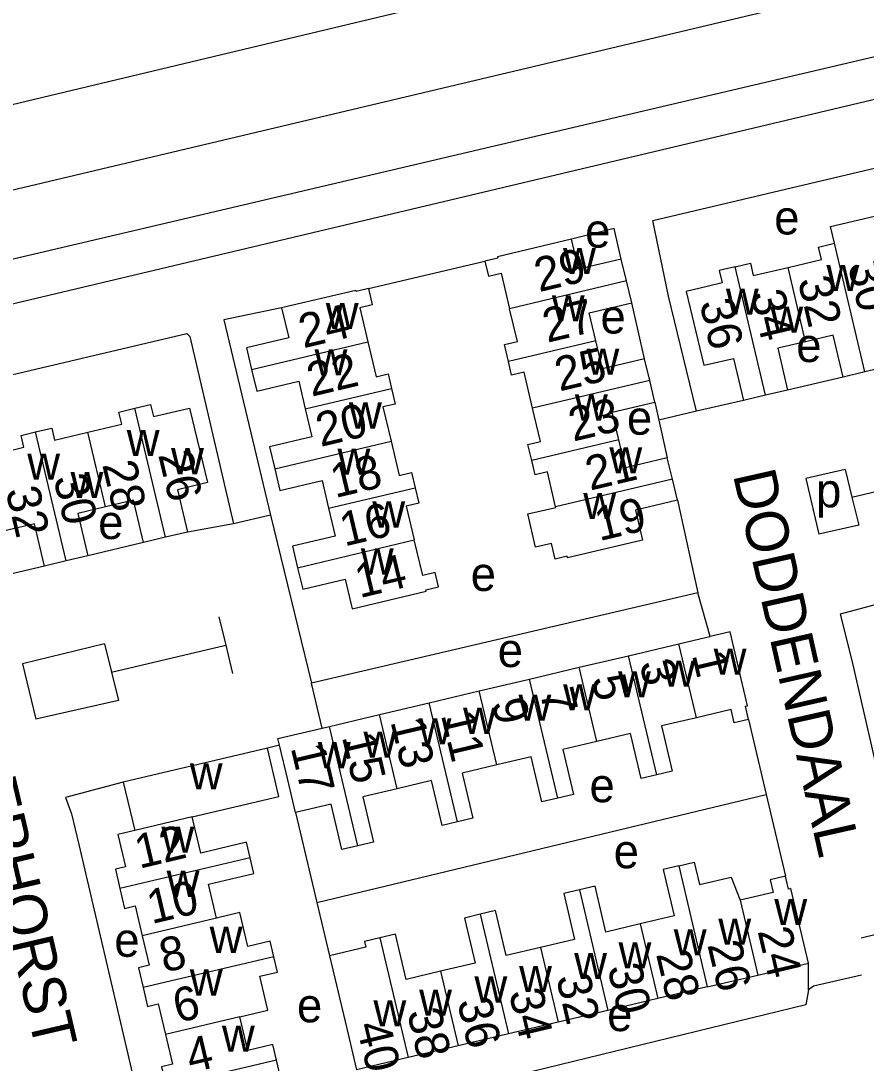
# Model space of a CAD drawing. Extents: x 157646 to 159241, y 379213 to 381217.
# Drawn here: x 158419.2 to 158518.7, y 380856.9 to 380979.6 of the extents above; entities that cross this region are included whole.
import ezdxf

# ---------------------------------------------------------------- set-up
doc = ezdxf.new("R2010")
doc.units = 0
for name, color, linetype in [('BLT_Basislijn', 7, 'Continuous'), ('BLT_Bebouwing', 7, 'Continuous'), ('BLT_Centroide', 7, 'Continuous'), ('BLT_Huisnummer', 7, 'Continuous'), ('BLT_Huisnummer_ tussenligend', 7, 'Continuous'), ('BLT_Onderverdeling_panden', 7, 'Continuous'), ('BLT_Straatnaam', 7, 'Continuous')]:
    doc.layers.add(name, color=color, linetype=linetype)

msp = doc.modelspace()

# ---------------------------------------------------------------- linework, layer by layer
at = {"layer": 'BLT_Basislijn'}
for p, q in [((158437.84, 380964.35), (158571.41, 380996.12)), ((158418.22, 380969.78), (158463.89, 380980.68)), ((158361.99, 380946.33), (158437.84, 380964.35)), ((158460.14, 380948.09), (158473.85, 380951.33)), ((158492.65, 380939.83), (158491.13, 380946.42)), ((158516.02, 380937.69), (158509.48, 380936.16)), ((158493.86, 380934.74), (158494.33, 380932.62)), ((158504.29, 380934.94), (158498.77, 380933.66)), ((158498.77, 380933.66), (158494.33, 380932.62)), ((158494.33, 380932.62), (158495.32, 380928.18)), ((158517.05, 380923.53), (158535.68, 380927.98)), ((158516.25, 380926.82), (158511.62, 380925.75)), ((158511.62, 380925.75), (158513.15, 380919.21)), ((158516.25, 380926.82), (158517.05, 380923.53)), ((158496.51, 380923.18), (158498.92, 380912.29)), ((158448.6, 380921.43), (158444.24, 380920.4)), ((158448.6, 380921.43), (158453.45, 380901.67)), ((158444.24, 380920.4), (158438.84, 380919.44)), ((158433.68, 380918.21), (158427.12, 380916.65)), ((158422.01, 380915.43), (158415.37, 380913.87)), ((158498.92, 380912.29), (158453.45, 380901.67)), ((158500.35, 380907.13), (158498.92, 380912.29)), ((158442.55, 380909.45), (158443.35, 380906.11)), ((158429.09, 380906.28), (158419.41, 380903.93)), ((158429.09, 380906.28), (158429.9, 380902.95)), ((158429.9, 380902.95), (158443.35, 380906.11)), ((158443.35, 380906.11), (158444.15, 380902.78)), ((158419.41, 380903.93), (158420.99, 380897.42)), ((158429.9, 380902.95), (158430.71, 380899.63)), ((158454.7, 380896.37), (158453.45, 380901.67)), ((158504.88, 380897.39), (158506.96, 380888.54)), ((158449.68, 380894.36), (158448.26, 380894.02)), ((158454.06, 380875.84), (158506.96, 380888.54)), ((158506.96, 380888.54), (158509.23, 380878.92)), ((158451.56, 380886.42), (158454.06, 380875.84)), ((158454.06, 380875.84), (158455.56, 380869.55)), ((158518.13, 380871.68), (158524.01, 380873.1)), ((158511.95, 380865.54), (158511.96, 380868.7))]:
    msp.add_line(p, q, dxfattribs=at)
for points in [[(158361.13, 380925.29), (158362.19, 380930.28), (158363.99, 380932.89), (158365.96, 380933.92), (158534.95, 380974.01), (158559.5, 380977.02), (158606.49, 380988.31), (158629.05, 380993.69), (158645.06, 380999.61), (158648.94, 380999.52), (158649.51, 380999.12), (158652.09, 380995.68), (158652.91, 380993.49)], [(158535.95, 380979.17), (158365.17, 380939.09), (158363.04, 380938.38)], [(158498.77, 380933.66), (158497.6, 380938.48), (158495.46, 380947.21), (158493.61, 380956.1), (158530.5, 380964.84), (158530.93, 380964.65), (158533.14, 380956.2)], [(158489.9, 380951.57), (158489.06, 380955.17), (158484.04, 380953.91)], [(158449.92, 380945.82), (158443.12, 380944.43), (158448.6, 380921.43)], [(158368.51, 380917.25), (158366.79, 380925.85), (158438.78, 380942.83), (158439.1, 380942.45), (158444.24, 380920.4)], [(158517.05, 380923.53), (158517.85, 380920.24), (158513.15, 380919.21)], [(158524.01, 380912.03), (158515.65, 380909.78), (158517.03, 380904.34), (158523.96, 380874.22), (158524.01, 380873.1)], [(158430.71, 380899.63), (158420.99, 380897.42)], [(158431.29, 380890.01), (158424.47, 380888.2), (158425.2, 380886.26), (158426.07, 380882.68), (158434.34, 380847.23)], [(158518.19, 380867.27), (158512.54, 380865.98), (158511.95, 380865.54)], [(158511.95, 380865.54), (158511.64, 380863.8), (158460.15, 380851.22), (158459.58, 380853.18)]]:
    msp.add_lwpolyline(points, dxfattribs=at)
at = {"layer": 'BLT_Bebouwing'}
for p, q in [((158490.52, 380949), (158489.9, 380951.57)), ((158491.13, 380946.42), (158490.52, 380949)), ((158493.26, 380937.29), (158492.65, 380939.83)), ((158518.57, 380938.29), (158516.02, 380937.69)), ((158521.13, 380938.9), (158518.57, 380938.29)), ((158493.86, 380934.74), (158493.26, 380937.29)), ((158506.89, 380935.55), (158504.29, 380934.94)), ((158509.48, 380936.16), (158506.89, 380935.55)), ((158495.92, 380925.68), (158495.32, 380928.18)), ((158496.51, 380923.18), (158495.92, 380925.68)), ((158436.26, 380918.82), (158433.68, 380918.21)), ((158438.84, 380919.44), (158436.26, 380918.82)), ((158424.56, 380916.04), (158422.01, 380915.43)), ((158427.12, 380916.65), (158424.56, 380916.04)), ((158490.76, 380904.89), (158496.69, 380906.29)), ((158484.95, 380903.52), (158490.76, 380904.89)), ((158479.1, 380902.14), (158484.95, 380903.52)), ((158473.19, 380900.74), (158479.1, 380902.14)), ((158467.31, 380899.35), (158473.19, 380900.74)), ((158461.46, 380897.97), (158467.31, 380899.35)), ((158455.57, 380896.57), (158461.46, 380897.97)), ((158454.7, 380896.37), (158455.57, 380896.57)), ((158448.26, 380894.02), (158431.29, 380890.01)), ((158431.29, 380890.01), (158432.63, 380884.31)), ((158505.97, 380867.29), (158511.96, 380868.7)), ((158500.03, 380865.91), (158505.97, 380867.29)), ((158500.03, 380865.91), (158494.19, 380864.53)), ((158494.19, 380864.53), (158488.33, 380863.14)), ((158488.33, 380863.14), (158482.46, 380861.76)), ((158482.46, 380861.76), (158476.61, 380860.37)), ((158476.61, 380860.37), (158470.71, 380858.98)), ((158470.71, 380858.98), (158464.83, 380857.59)), ((158464.83, 380857.59), (158458.73, 380856.14))]:
    msp.add_line(p, q, dxfattribs=at)
for points in [[(158515.01, 380953.43), (158514.54, 380955.4), (158520.39, 380956.78), (158521.19, 380953.37)], [(158484.04, 380953.91), (158475.32, 380951.84), (158475.36, 380951.68), (158473.85, 380951.33)], [(158489.9, 380951.57), (158484.87, 380950.38), (158484.04, 380953.91)], [(158509.53, 380950.59), (158513.46, 380951.51), (158513.11, 380952.98), (158515.01, 380953.43)], [(158473.85, 380951.33), (158474.27, 380949.56), (158475.76, 380949.92), (158476.75, 380945.73)], [(158503.32, 380950.67), (158501.43, 380950.22), (158501.77, 380948.77), (158500, 380948.35), (158497.56, 380947.77), (158499.63, 380939.07), (158500, 380939.16), (158503.13, 380939.85), (158504.29, 380934.94)], [(158503.32, 380950.67), (158505.1, 380951.09), (158505.44, 380949.62), (158509.53, 380950.59)], [(158460.14, 380948.09), (158458.69, 380947.75), (158458.65, 380947.89), (158449.92, 380945.82)], [(158460.14, 380948.09), (158460.6, 380946.17), (158459.14, 380945.82), (158460.09, 380941.84)], [(158449.92, 380945.82), (158450.76, 380942.32), (158445.79, 380941.14), (158446.39, 380938.59)], [(158476.62, 380939.5), (158476.14, 380941.5), (158477.67, 380941.86), (158476.75, 380945.73)], [(158486.9, 380941.94), (158486.12, 380945.23), (158491.13, 380946.42)], [(158460.09, 380941.84), (158461.06, 380937.73), (158462.46, 380938.07), (158462.87, 380936.35)], [(158492.65, 380939.83), (158487.68, 380938.65), (158486.9, 380941.94)], [(158511.59, 380941.85), (158508.32, 380941.08), (158509.48, 380936.16)], [(158516.02, 380937.69), (158514.86, 380942.62), (158511.59, 380941.85)], [(158479.47, 380934.01), (158478.46, 380938.25), (158477, 380937.9), (158476.62, 380939.5)], [(158446.39, 380938.59), (158447, 380936.04), (158451.93, 380937.21), (158452.7, 380933.93)], [(158462.87, 380936.35), (158463.3, 380934.51), (158461.84, 380934.17), (158462.8, 380930.15)], [(158432.64, 380934.01), (158434.5, 380934.46), (158434.84, 380933.03), (158439.09, 380934.04), (158441.18, 380925.26), (158437.65, 380924.42), (158438.84, 380919.44)], [(158489.62, 380930.28), (158488.84, 380933.55), (158493.86, 380934.74)], [(158427.12, 380931.2), (158431.12, 380932.15), (158430.78, 380933.57), (158432.64, 380934.01)], [(158452.7, 380933.93), (158453.48, 380930.66), (158448.49, 380929.47), (158449.11, 380926.9)], [(158479.37, 380927.85), (158478.91, 380929.76), (158480.4, 380930.11), (158479.47, 380934.01)], [(158415.41, 380928.42), (158419.58, 380929.42), (158419.25, 380930.82), (158420.95, 380931.22)], [(158420.95, 380931.22), (158422.86, 380931.68), (158423.2, 380930.26), (158427.12, 380931.2)], [(158462.8, 380930.15), (158463.76, 380926.11), (158465.23, 380926.46), (158465.65, 380924.66)], [(158495.32, 380928.18), (158490.4, 380927.01), (158489.62, 380930.28)], [(158449.11, 380926.9), (158449.72, 380924.33), (158454.68, 380925.51), (158455.46, 380922.24)], [(158482.17, 380922.41), (158481.2, 380926.51), (158479.77, 380926.17), (158479.37, 380927.85)], [(158465.65, 380924.66), (158466.09, 380922.83), (158464.6, 380922.48), (158465.54, 380918.51)], [(158433.68, 380918.21), (158432.49, 380923.2), (158429.21, 380922.42)], [(158429.21, 380922.42), (158425.93, 380921.64), (158427.12, 380916.65)], [(158455.46, 380922.24), (158456.24, 380918.97), (158451.21, 380917.78), (158451.81, 380915.24)], [(158496.51, 380923.18), (158491.56, 380922.01), (158492.39, 380918.49), (158483.58, 380916.39), (158483.54, 380916.59), (158482.12, 380916.25), (158481.68, 380918.11), (158479.82, 380917.67), (158478.9, 380921.57), (158482.19, 380922.35), (158482.17, 380922.41)], [(158422.01, 380915.43), (158420.82, 380920.41), (158417.5, 380919.62)], [(158451.81, 380915.24), (158452.41, 380912.71), (158457.4, 380913.9), (158458.24, 380910.4), (158466.95, 380912.47), (158466.91, 380912.65), (158468.4, 380913), (158468, 380914.68), (158466.53, 380914.33), (158465.54, 380918.51)], [(158504.88, 380897.39), (158504.52, 380898.93), (158504.78, 380899), (158502.73, 380907.7), (158500.35, 380907.13)], [(158496.69, 380906.29), (158499.99, 380907.08), (158500.35, 380907.13)], [(158498.74, 380897.59), (158494.64, 380896.62), (158495.9, 380891.31), (158494.07, 380890.88)], [(158504.88, 380897.39), (158503.21, 380897), (158502.85, 380898.56), (158498.74, 380897.59)], [(158449.68, 380894.36), (158449.49, 380895.14), (158454.7, 380896.37)], [(158494.07, 380890.88), (158492.25, 380890.45), (158491, 380895.73), (158487.01, 380894.79)], [(158439.39, 380885.92), (158449.6, 380888.33), (158449.41, 380889.15), (158448.26, 380894.02)], [(158451.56, 380886.42), (158450.64, 380890.27), (158449.68, 380894.36)], [(158487.01, 380894.79), (158483.02, 380893.85), (158484.27, 380888.56), (158482.42, 380888.12)], [(158482.42, 380888.12), (158480.56, 380887.68), (158479.31, 380892.99), (158475.24, 380892.04)], [(158475.24, 380892.04), (158471.18, 380891.08), (158472.44, 380885.76), (158470.62, 380885.33)], [(158470.62, 380885.33), (158468.81, 380884.9), (158467.56, 380890.19), (158463.52, 380889.23)], [(158463.52, 380889.23), (158459.49, 380888.28), (158460.75, 380882.95), (158458.89, 380882.51)], [(158458.89, 380882.51), (158457.02, 380882.07), (158455.76, 380887.41), (158451.56, 380886.42)], [(158446.23, 380881.09), (158445.8, 380882.94), (158440.4, 380881.66), (158439.39, 380885.92)], [(158432.63, 380884.31), (158430.64, 380883.84), (158431.54, 380880.03), (158430.35, 380879.75), (158430.89, 380877.47)], [(158442.25, 380874), (158441.31, 380877.98), (158446.67, 380879.24), (158446.23, 380881.09)], [(158496.67, 380880.15), (158498.49, 380880.58), (158499.12, 380877.94), (158502.85, 380878.83), (158503.89, 380876.11)], [(158496.67, 380880.15), (158494.84, 380879.72), (158496.13, 380874.26), (158492.12, 380873.31)], [(158509.23, 380878.92), (158507.43, 380878.49), (158507.78, 380877.03), (158503.89, 380876.11)], [(158511.96, 380868.7), (158509.87, 380877.47), (158509.58, 380877.4), (158509.23, 380878.92)], [(158430.89, 380877.47), (158431.44, 380875.14), (158432.69, 380875.44), (158433.52, 380871.93)], [(158484.98, 380877.33), (158483.13, 380876.89), (158484.41, 380871.49), (158480.39, 380870.54)], [(158492.12, 380873.31), (158488.1, 380872.36), (158486.82, 380877.76), (158484.98, 380877.33)], [(158449, 380869.46), (158448.57, 380871.29), (158445.96, 380870.67), (158445.01, 380874.67), (158442.25, 380874)], [(158473.28, 380874.45), (158471.44, 380874.01), (158472.7, 380868.7), (158468.64, 380867.74)], [(158480.39, 380870.54), (158476.37, 380869.59), (158475.11, 380874.88), (158473.28, 380874.45)], [(158433.52, 380871.93), (158434.34, 380868.45), (158433.06, 380868.14), (158433.61, 380865.82)], [(158461.5, 380871.68), (158459.68, 380871.25), (158459.84, 380870.58), (158455.56, 380869.55)], [(158468.64, 380867.74), (158464.58, 380866.78), (158463.32, 380872.11), (158461.5, 380871.68)], [(158444.99, 380862.39), (158448.3, 380863.15), (158447.36, 380867.15), (158449.43, 380867.64), (158449, 380869.46)], [(158455.56, 380869.55), (158457.58, 380861.01), (158458.73, 380856.14)], [(158433.61, 380865.82), (158434.13, 380863.6), (158435.4, 380863.9), (158436.24, 380860.32)], [(158449.32, 380857.27), (158448.88, 380859.11), (158445.93, 380858.41), (158444.99, 380862.39)], [(158436.24, 380860.32), (158437.08, 380856.79), (158435.8, 380856.48), (158436.34, 380854.2)], [(158447.83, 380850.48), (158446.82, 380854.73), (158449.75, 380855.43), (158449.32, 380857.27)]]:
    msp.add_lwpolyline(points, dxfattribs=at)
at = {"layer": 'BLT_Onderverdeling_panden'}
for p, q in [((158518.57, 380938.29), (158515.01, 380953.43)), ((158506.89, 380935.55), (158503.32, 380950.67)), ((158511.59, 380941.85), (158509.53, 380950.59)), ((158490.52, 380949), (158476.75, 380945.73)), ((158446.39, 380938.59), (158460.09, 380941.84)), ((158486.9, 380941.94), (158476.62, 380939.5)), ((158493.26, 380937.29), (158479.47, 380934.01)), ((158452.7, 380933.93), (158462.87, 380936.35)), ((158436.26, 380918.82), (158432.64, 380934.01)), ((158424.56, 380916.04), (158420.95, 380931.22)), ((158429.21, 380922.42), (158427.12, 380931.2)), ((158449.11, 380926.9), (158462.8, 380930.15)), ((158489.62, 380930.28), (158479.37, 380927.85)), ((158495.92, 380925.68), (158482.17, 380922.41)), ((158455.46, 380922.24), (158465.65, 380924.66)), ((158451.81, 380915.24), (158465.54, 380918.51)), ((158498.74, 380897.59), (158496.69, 380906.29)), ((158494.07, 380890.88), (158490.76, 380904.89)), ((158487.01, 380894.79), (158484.95, 380903.52)), ((158482.42, 380888.12), (158479.1, 380902.14)), ((158475.24, 380892.04), (158473.19, 380900.74)), ((158470.62, 380885.33), (158467.31, 380899.35)), ((158463.52, 380889.23), (158461.46, 380897.97)), ((158458.89, 380882.51), (158455.57, 380896.57)), ((158439.39, 380885.92), (158432.63, 380884.31)), ((158446.23, 380881.09), (158430.89, 380877.47)), ((158496.67, 380880.15), (158500.03, 380865.91)), ((158484.98, 380877.33), (158488.33, 380863.14)), ((158503.89, 380876.11), (158505.97, 380867.29)), ((158473.28, 380874.45), (158476.61, 380860.37)), ((158442.25, 380874), (158433.52, 380871.93)), ((158492.12, 380873.31), (158494.19, 380864.53)), ((158461.5, 380871.68), (158464.83, 380857.59)), ((158480.39, 380870.54), (158482.46, 380861.76)), ((158449, 380869.46), (158433.61, 380865.82)), ((158468.64, 380867.74), (158470.71, 380858.98)), ((158444.99, 380862.39), (158436.24, 380860.32)), ((158449.32, 380857.27), (158436.34, 380854.2))]:
    msp.add_line(p, q, dxfattribs=at)

# ---------------------------------------------------------------- texts
at = {"layer": 'BLT_Centroide'}
for s, p in [('e', (158507.91, 380954.47)), ('e', (158485.65, 380952.92)), ('w', (158483.05, 380949.81)), ('w', (158514.05, 380947.81)), ('w', (158502.22, 380945.03)), ('w', (158481.73, 380944.25)), ('w', (158455.12, 380943.34)), ('e', (158487.46, 380942.81)), ('w', (158507.45, 380942.89)), ('e', (158510.5, 380939.45)), ('w', (158453.8, 380937.88)), ('w', (158485.81, 380937.97)), ('w', (158484.45, 380932.56)), ('w', (158457.85, 380931.62)), ('e', (158490.57, 380930.9)), ('w', (158431.69, 380928.39)), ('w', (158488.5, 380926.34)), ('w', (158419.98, 380925.61)), ('w', (158436.91, 380926.25)), ('w', (158456.5, 380926.19)), ('w', (158425.08, 380923.44)), ('p', (158512.83, 380922.35)), ('w', (158485.43, 380920.97)), ('w', (158460.6, 380919.97)), ('e', (158428.33, 380918.62)), ('w', (158459.25, 380914.44)), ('e', (158472.18, 380912.51)), ('e', (158475.36, 380903.55)), ('w', (158500.78, 380902.66)), ('w', (158494.75, 380901.25)), ('w', (158489.52, 380899.98)), ('w', (158483.06, 380898.45)), ('w', (158477.8, 380897.23)), ('w', (158471.28, 380895.69)), ('w', (158466.05, 380894.45)), ('w', (158459.55, 380892.89)), ('w', (158454.19, 380891.64)), ('w', (158439.11, 380889.16)), ('e', (158486.16, 380887.64)), ('w', (158435.77, 380881.69)), ('e', (158489.01, 380879.87)), ('w', (158436.39, 380876.5)), ('w', (158507.92, 380873.17)), ('w', (158441.45, 380869.91)), ('w', (158501.33, 380870.86)), ('e', (158430.23, 380869.45)), ('w', (158496.08, 380869.61)), ('w', (158489.58, 380868.08)), ('w', (158484.36, 380866.83)), ('w', (158477.88, 380865.3)), ('w', (158439.12, 380864.88)), ('w', (158472.62, 380864.06)), ('w', (158466.11, 380862.52)), ('e', (158451.73, 380861.74)), ('w', (158460.73, 380861.25)), ('e', (158488.24, 380860.7)), ('w', (158442.9, 380858.28))]:
    msp.add_text(s, height=4, dxfattribs=at).set_placement(p)
at = {"layer": 'BLT_Huisnummer'}
for s, rotation, p in [('29', 13.3588, (158480.22, 380947.67)), ('30', 283.2599, (158516.56, 380950.9)), ('36', 283.3601, (158499.09, 380946.44)), ('24', 13.3712, (158452.48, 380941.06)), ('23', 13.3664, (158484.24, 380930.08)), ('26', 283.4046, (158435.38, 380928.55)), ('18', 13.354, (158456.22, 380923.43)), ('30', 283.4046, (158423.04, 380925.79)), ('19', 13.3611, (158487.32, 380918.36)), ('14', 13.3661, (158459.1, 380911.65)), ('1', 283.3047, (158498.21, 380905)), ('5', 283.3047, (158486.37, 380902.21)), ('9', 283.3047, (158474.63, 380899.42)), ('13', 283.3047, (158462.72, 380897.15)), ('17', 283.3047, (158450.98, 380894.08)), ('12', 13.2946, (158433.17, 380879.8)), ('24', 283.2929, (158505.93, 380872.49)), ('28', 283.2958, (158493.98, 380869.78)), ('32', 283.3034, (158482.2, 380867.03)), ('6', 13.2946, (158437.68, 380861.65)), ('36', 283.305, (158470.57, 380864.19)), ('40', 283.2969, (158458.7, 380861.39))]:
    msp.add_text(s, height=4, rotation=rotation, dxfattribs=at).set_placement(p)
at = {"layer": 'BLT_Huisnummer_ tussenligend'}
for s, rotation, p in [('32', 283.2599, (158510.66, 380949.09)), ('34', 283.2599, (158505.11, 380947.49)), ('27', 13.3664, (158481.19, 380941.71)), ('22', 13.354, (158453.44, 380935.36)), ('25', 13.3664, (158482.63, 380935.98)), ('20', 13.354, (158454.5, 380929.45)), ('21', 13.3611, (158486.23, 380924.31)), ('28', 283.4046, (158428.79, 380927.39)), ('32', 283.4046, (158417.4, 380924.34)), ('16', 13.3661, (158457.31, 380917.73)), ('3', 283.3047, (158492.03, 380904.01)), ('7', 283.3047, (158480.29, 380900.61)), ('11', 283.3047, (158468.66, 380897.93)), ('15', 283.3047, (158457, 380895.36)), ('10', 13.2946, (158434.62, 380873.29)), ('8', 13.2946, (158436.08, 380867.56)), ('26', 283.2929, (158500.02, 380870.88)), ('30', 283.2958, (158488.25, 380868.18)), ('34', 283.3034, (158476.65, 380865.25)), ('38', 283.305, (158464.67, 380862.93)), ('4', 13.3, (158439.23, 380855.76))]:
    msp.add_text(s, height=4, rotation=rotation, dxfattribs=at).set_placement(p)
at = {"layer": 'BLT_Straatnaam'}
for s, rotation, p in [('DODDENDAAL', 282.6916, (158503.03, 380926.21)), ('MAGERHORST', 283.1465, (158410.13, 380904.95))]:
    msp.add_text(s, height=5, rotation=rotation, dxfattribs=at).set_placement(p)

doc.saveas('drawing.dxf')
